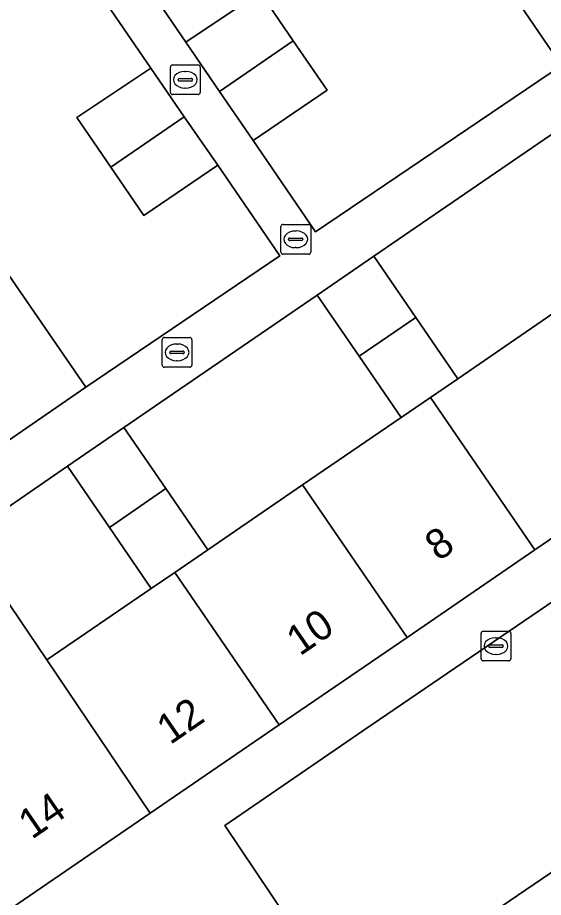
# Model space of a CAD drawing. Extents: x 159279 to 160377, y 384531 to 385888.
# Drawn here: x 159823.68 to 159841.32, y 385133.31 to 385162.85 of the extents above; entities that cross this region are included whole.
import ezdxf

# ---------------------------------------------------------------- set-up
doc = ezdxf.new("R2010")
doc.units = 0
for name, color, linetype in [('IMGEO_Erf', 7, 'Continuous'), ('IMGEO_Kolk', 7, 'Continuous'), ('IMGEO_Pand', 7, 'Continuous'), ('IMGEO_Pand_nummerreeks', 7, 'Continuous'), ('IMGEO_Rijbaan_lokaal_open', 7, 'Continuous'), ('IMGEO_Rioolput', 7, 'Continuous'), ('IMGEO_Voetpad_open', 7, 'Continuous')]:
    doc.layers.add(name, color=color, linetype=linetype)

msp = doc.modelspace()

# ---------------------------------------------------------------- linework, layer by layer
at = {"layer": 'IMGEO_Erf'}
for points in [[(159825.511, 385167.626), (159829.319, 385162.024), (159831.814, 385163.712), (159832.928, 385162.077), (159834.059, 385160.418), (159831.579, 385158.729), (159833.674, 385155.663), (159841.924, 385161.25), (159838.838, 385165.775)], [(159816.651, 385163.975), (159819.756, 385159.464), (159822.86, 385154.954), (159825.965, 385150.443), (159832.477, 385154.853), (159830.391, 385157.893), (159827.912, 385156.203), (159826.803, 385157.83), (159825.666, 385159.498), (159828.149, 385161.156), (159824.29, 385166.801)]]:
    msp.add_lwpolyline(points, dxfattribs=at)
for points in [[(159844.984, 385155.202), (159843.573, 385157.259), (159842.161, 385159.318), (159835.63, 385154.838), (159837.04, 385152.782), (159838.45, 385150.726), (159841.822, 385153.036)], [(159836.553, 385149.426), (159835.143, 385151.481), (159833.733, 385153.537), (159827.243, 385149.086), (159828.654, 385147.034), (159830.064, 385144.981), (159833.242, 385147.158)], [(159826.756, 385145.73), (159825.346, 385147.785), (159821.866, 385145.398), (159823.128, 385143.559), (159824.661, 385141.28), (159828.163, 385143.679)]]:
    msp.add_lwpolyline(points, close=True, dxfattribs=at)
at = {"layer": 'IMGEO_Kolk'}
for p, q in [((159828.803, 385160.341), (159828.803, 385161.193)), ((159828.878, 385161.267), (159829.73, 385161.267)), ((159829.804, 385161.193), (159829.804, 385160.341)), ((159829.062, 385160.761), (159829.062, 385160.773)), ((159829.105, 385160.81), (159829.503, 385160.81)), ((159829.291, 385161.047), (159829.316, 385161.047)), ((159829.546, 385160.773), (159829.546, 385160.761)), ((159829.5, 385160.724), (159829.102, 385160.724)), ((159829.314, 385160.487), (159829.289, 385160.487)), ((159829.73, 385160.267), (159828.878, 385160.267)), ((159828.526, 385151.185), (159828.526, 385152.037)), ((159828.601, 385152.111), (159829.453, 385152.111)), ((159829.527, 385152.037), (159829.527, 385151.185)), ((159828.785, 385151.605), (159828.785, 385151.617)), ((159828.828, 385151.654), (159829.226, 385151.654)), ((159829.014, 385151.891), (159829.039, 385151.891)), ((159829.269, 385151.617), (159829.269, 385151.605)), ((159829.223, 385151.568), (159828.825, 385151.568)), ((159829.037, 385151.331), (159829.012, 385151.331)), ((159829.453, 385151.111), (159828.601, 385151.111)), ((159839.23, 385141.32), (159839.23, 385142.172)), ((159839.305, 385142.246), (159840.157, 385142.246)), ((159840.231, 385142.172), (159840.231, 385141.32)), ((159839.718, 385142.026), (159839.743, 385142.026)), ((159839.489, 385141.74), (159839.489, 385141.752)), ((159839.927, 385141.703), (159839.529, 385141.703)), ((159839.532, 385141.789), (159839.93, 385141.789)), ((159839.973, 385141.752), (159839.973, 385141.74)), ((159839.741, 385141.466), (159839.716, 385141.466)), ((159840.157, 385141.246), (159839.305, 385141.246))]:
    msp.add_line(p, q, dxfattribs=at)
for points in [[(159828.803, 385160.341), (159828.803, 385161.193)], [(159828.878, 385161.267), (159829.73, 385161.267)], [(159829.804, 385161.193), (159829.804, 385160.341)], [(159829.73, 385160.267), (159828.878, 385160.267)], [(159828.526, 385151.185), (159828.526, 385152.037)], [(159828.601, 385152.111), (159829.453, 385152.111)], [(159829.527, 385152.037), (159829.527, 385151.185)], [(159829.453, 385151.111), (159828.601, 385151.111)], [(159839.23, 385141.32), (159839.23, 385142.172)], [(159839.305, 385142.246), (159840.157, 385142.246)], [(159840.231, 385142.172), (159840.231, 385141.32)], [(159840.157, 385141.246), (159839.305, 385141.246)]]:
    msp.add_lwpolyline(points, dxfattribs=at)
for centre, radius, start, end in [((159828.88, 385161.191), 0.0765, 91.552, 178.448), ((159828.88, 385161.191), 0.0765, 91.552, 178.448), ((159829.728, 385161.191), 0.0765, 1.552, 88.448), ((159829.728, 385161.191), 0.0765, 1.552, 88.448), ((159829.102, 385160.77), 0.0403, 85.8775, 175.7526), ((159829.507, 385160.772), 0.0386, 1.7309, 96.639), ((159829.099, 385160.76), 0.0366, 178.938, 274.7102), ((159829.503, 385160.767), 0.043, 264.8664, 352.4533), ((159828.88, 385160.343), 0.0765, 181.552, 268.448), ((159828.88, 385160.343), 0.0765, 181.552, 268.448), ((159829.728, 385160.343), 0.0765, 271.552, 358.448), ((159829.728, 385160.343), 0.0765, 271.552, 358.448), ((159828.603, 385152.035), 0.0765, 91.552, 178.448), ((159828.603, 385152.035), 0.0765, 91.552, 178.448), ((159829.451, 385152.035), 0.0765, 1.552, 88.448), ((159829.451, 385152.035), 0.0765, 1.552, 88.448), ((159828.825, 385151.614), 0.0403, 85.8775, 175.7526), ((159829.23, 385151.616), 0.0386, 1.7309, 96.639), ((159828.822, 385151.604), 0.0366, 178.938, 274.7102), ((159829.226, 385151.611), 0.043, 264.8664, 352.4533), ((159828.603, 385151.187), 0.0765, 181.552, 268.448), ((159828.603, 385151.187), 0.0765, 181.552, 268.448), ((159829.451, 385151.187), 0.0765, 271.552, 358.448), ((159829.451, 385151.187), 0.0765, 271.552, 358.448), ((159839.307, 385142.17), 0.0765, 91.552, 178.448), ((159839.307, 385142.17), 0.0765, 91.552, 178.448), ((159840.155, 385142.17), 0.0765, 1.552, 88.448), ((159840.155, 385142.17), 0.0765, 1.552, 88.448), ((159839.529, 385141.749), 0.0403, 85.8775, 175.7526), ((159839.526, 385141.739), 0.0366, 178.938, 274.7102), ((159839.93, 385141.746), 0.043, 264.8664, 352.4533), ((159839.934, 385141.751), 0.0386, 1.7309, 96.639), ((159839.307, 385141.322), 0.0765, 181.552, 268.448), ((159839.307, 385141.322), 0.0765, 181.552, 268.448), ((159840.155, 385141.322), 0.0765, 271.552, 358.448), ((159840.155, 385141.322), 0.0765, 271.552, 358.448)]:
    msp.add_arc(centre, radius, start, end, dxfattribs=at)
for centre, major_axis, ratio, start_param, end_param in [((159829.29, 385160.767), (-0.387, 0.002), 0.722429, 4.712389, 7.853982), ((159829.315, 385160.767), (-0.39, 0.002), 0.717154, 1.570796, 4.712389), ((159829.013, 385151.611), (-0.387, 0.002), 0.722429, 4.712389, 7.853982), ((159829.038, 385151.611), (-0.39, 0.002), 0.717154, 1.570796, 4.712389), ((159839.717, 385141.746), (-0.387, 0.002), 0.722429, 4.712389, 7.853982), ((159839.742, 385141.746), (-0.39, 0.002), 0.717154, 1.570796, 4.712389)]:
    msp.add_ellipse(centre, major_axis=major_axis, ratio=ratio, start_param=start_param, end_param=end_param, dxfattribs=at)
at = {"layer": 'IMGEO_Pand'}
for points in [[(159849.519, 385166.426), (159846.434, 385170.952), (159838.838, 385165.775), (159841.924, 385161.25)], [(159832.928, 385162.077), (159831.814, 385163.712), (159829.319, 385162.024), (159830.449, 385160.377)], [(159832.928, 385162.077), (159830.449, 385160.377), (159831.579, 385158.729), (159834.059, 385160.418)], [(159829.27, 385159.525), (159828.149, 385161.156), (159825.666, 385159.498), (159826.803, 385157.83)], [(159830.391, 385157.893), (159829.27, 385159.525), (159826.803, 385157.83), (159827.912, 385156.203)], [(159825.965, 385150.443), (159822.86, 385154.954), (159815.28, 385149.736), (159818.389, 385145.224)], [(159835.63, 385154.838), (159833.733, 385153.537), (159835.143, 385151.481), (159837.04, 385152.782)], [(159841.822, 385153.036), (159838.45, 385150.726), (159837.532, 385150.097), (159841.039, 385144.978), (159845.329, 385147.916)], [(159837.04, 385152.782), (159835.143, 385151.481), (159836.553, 385149.426), (159837.532, 385150.097), (159838.45, 385150.726)], [(159837.532, 385150.097), (159836.553, 385149.426), (159833.242, 385147.158), (159836.747, 385142.04), (159841.039, 385144.978)], [(159827.243, 385149.086), (159825.346, 385147.785), (159826.756, 385145.73), (159828.654, 385147.034)], [(159828.654, 385147.034), (159826.756, 385145.73), (159828.163, 385143.679), (159828.951, 385144.219), (159830.064, 385144.981)], [(159833.242, 385147.158), (159830.064, 385144.981), (159828.951, 385144.219), (159832.456, 385139.102), (159836.747, 385142.04)], [(159828.951, 385144.219), (159828.163, 385143.679), (159824.661, 385141.28), (159828.122, 385136.134), (159832.456, 385139.102)], [(159824.661, 385141.28), (159823.128, 385143.559), (159820.53, 385141.777), (159818.466, 385140.366), (159823.467, 385132.947), (159828.122, 385136.134)]]:
    msp.add_lwpolyline(points, close=True, dxfattribs=at)
at = {"layer": 'IMGEO_Rijbaan_lokaal_open'}
msp.add_lwpolyline([(159842.736, 385132.804), (159846.97, 385135.666), (159851.205, 385138.528), (159853.565, 385140.123), (159855.471, 385141.425), (159855.175, 385141.865), (159855.566, 385142.129), (159857.751, 385138.907), (159861.964, 385141.761), (159862.004, 385141.702), (159863.188, 385142.466), (159864.895, 385143.606), (159856.77, 385155.723), (159849.603, 385150.86), (159849.962, 385150.334), (159849.534, 385150.032), (159849.171, 385150.546), (159845.329, 385147.916), (159841.039, 385144.978), (159836.747, 385142.04), (159832.456, 385139.102), (159828.122, 385136.134), (159823.467, 385132.947)], dxfattribs=at)
msp.add_lwpolyline([(159830.634, 385135.718), (159835.295, 385138.918), (159848.625, 385148.008), (159852.886, 385141.83), (159834.787, 385129.515)], close=True, dxfattribs=at)
at = {"layer": 'IMGEO_Rioolput'}
for p, q in [((159832.51, 385154.981), (159832.51, 385155.833)), ((159832.585, 385155.907), (159833.437, 385155.907)), ((159833.511, 385155.833), (159833.511, 385154.981)), ((159832.998, 385155.687), (159833.023, 385155.687)), ((159832.769, 385155.401), (159832.769, 385155.413)), ((159833.207, 385155.364), (159832.809, 385155.364)), ((159832.812, 385155.45), (159833.21, 385155.45)), ((159833.253, 385155.413), (159833.253, 385155.401)), ((159833.437, 385154.907), (159832.585, 385154.907)), ((159833.021, 385155.127), (159832.996, 385155.127))]:
    msp.add_line(p, q, dxfattribs=at)
for points in [[(159832.51, 385154.981), (159832.51, 385155.833)], [(159832.585, 385155.907), (159833.437, 385155.907)], [(159833.511, 385155.833), (159833.511, 385154.981)], [(159833.437, 385154.907), (159832.585, 385154.907)]]:
    msp.add_lwpolyline(points, dxfattribs=at)
for centre, radius, start, end in [((159832.587, 385155.831), 0.0765, 91.552, 178.448), ((159832.587, 385155.831), 0.0765, 91.552, 178.448), ((159833.435, 385155.831), 0.0765, 1.552, 88.448), ((159833.435, 385155.831), 0.0765, 1.552, 88.448), ((159832.809, 385155.41), 0.0403, 85.8775, 175.7526), ((159832.806, 385155.4), 0.0366, 178.938, 274.7102), ((159833.21, 385155.407), 0.043, 264.8664, 352.4533), ((159833.214, 385155.412), 0.0386, 1.7309, 96.639), ((159832.587, 385154.983), 0.0765, 181.552, 268.448), ((159832.587, 385154.983), 0.0765, 181.552, 268.448), ((159833.435, 385154.983), 0.0765, 271.552, 358.448), ((159833.435, 385154.983), 0.0765, 271.552, 358.448)]:
    msp.add_arc(centre, radius, start, end, dxfattribs=at)
for centre, major_axis, ratio, start_param, end_param in [((159832.997, 385155.407), (-0.387, 0.002), 0.722429, 4.712389, 7.853982), ((159833.022, 385155.407), (-0.39, 0.002), 0.717154, 1.570796, 4.712389)]:
    msp.add_ellipse(centre, major_axis=major_axis, ratio=ratio, start_param=start_param, end_param=end_param, dxfattribs=at)
at = {"layer": 'IMGEO_Voetpad_open'}
for points in [[(159794.582, 385175.381), (159811.589, 385150.681), (159818.466, 385140.366), (159820.53, 385141.777), (159819.269, 385143.616), (159821.866, 385145.398), (159825.346, 385147.785), (159827.243, 385149.086), (159833.733, 385153.537), (159835.63, 385154.838), (159842.161, 385159.318), (159844.058, 385160.619), (159850.46, 385165.041)], [(159849.519, 385166.426), (159841.924, 385161.25), (159833.674, 385155.663), (159831.579, 385158.729), (159830.449, 385160.377), (159829.319, 385162.024), (159825.511, 385167.626)], [(159824.29, 385166.801), (159828.149, 385161.156), (159829.27, 385159.525), (159830.391, 385157.893), (159832.477, 385154.853), (159825.965, 385150.443), (159818.389, 385145.224), (159815.28, 385149.736), (159812.174, 385154.245), (159809.067, 385158.755), (159805.96, 385163.264)]]:
    msp.add_lwpolyline(points, dxfattribs=at)
msp.add_lwpolyline([(159852.886, 385141.83), (159848.625, 385148.008), (159835.295, 385138.918), (159830.634, 385135.718), (159834.787, 385129.515)], close=True, dxfattribs=at)

# ---------------------------------------------------------------- texts
at = {"layer": 'IMGEO_Pand_nummerreeks'}
for s, p in [('8', (159837.796, 385144.576)), ('10', (159833.147, 385141.393)), ('12', (159828.794, 385138.413)), ('14', (159824.152, 385135.234))]:
    msp.add_text(s, height=1, rotation=34.4004, dxfattribs=at).set_placement(p)

doc.saveas('drawing.dxf')
